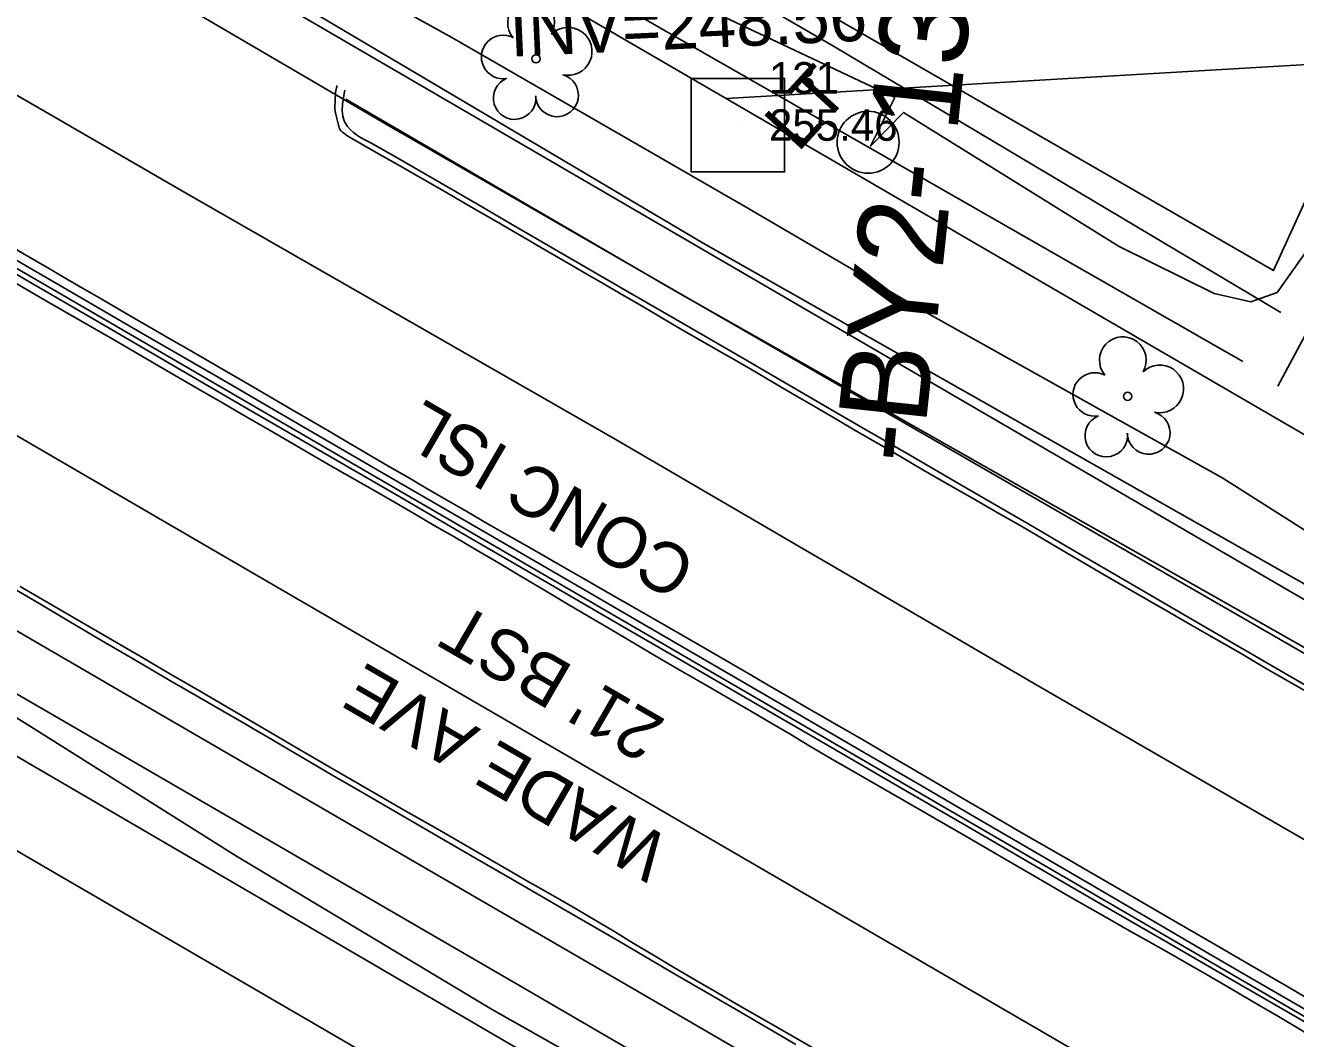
# Model space of a CAD drawing. Extents: x 2100323 to 2109811, y 740376 to 749755.
# Drawn here: x 2105850.2 to 2105951.1, y 745111.8 to 745192.3 of the extents above; entities that cross this region are included whole.
import ezdxf

# ---------------------------------------------------------------- set-up
doc = ezdxf.new("R2010")
doc.units = 0
for name, color, linetype in [('CTL Supplemental Horizontal and Vertical CELL', 7, 'Continuous'), ('CTL Supplemental Horizontal and Vertical Cogo Elevation', 7, 'Continuous'), ('CTL Supplemental Horizontal and Vertical Cogo Number', 7, 'Continuous'), ('Exist Horizontal Alignment', 7, 'Continuous'), ('Exist Horizontal Baseline Alignment Station Label', 7, 'Continuous'), ('Exist Other Culture Fence Line', 7, 'Continuous'), ('Exist Right of Way Easement Line', 7, 'Continuous'), ('Exist Right of Way Line', 7, 'Continuous'), ('Exist Roads Curbs', 7, 'Continuous'), ('Exist Roads Curbs Text', 7, 'Continuous'), ('Exist Roads EOP', 7, 'Continuous'), ('Exist Roads EOP Other', 7, 'Continuous'), ('Exist Roads EOP Text', 7, 'Continuous'), ('Exist Roads EOT', 7, 'Continuous'), ('Exist Utilities Gas UG Line SUE LOS B', 7, 'Continuous'), ('Exist Utilities Other Pole CELL', 7, 'Continuous'), ('Exist Utilities Other Pole Text', 7, 'Continuous'), ('Exist Utilities Power UG Cable SUE LOS B', 7, 'Continuous'), ('Exist Utilities Sanitary Sewer UG Line Invert Elevation', 7, 'Continuous'), ('Exist Utilities Water UG Line SUE LOS B', 7, 'Continuous'), ('Exist Vegetation Hedge Row', 7, 'Continuous'), ('Exist Vegetation Tree CELL', 7, 'Continuous')]:
    doc.layers.add(name, color=color, linetype=linetype)

msp = doc.modelspace()

# ---------------------------------------------------------------- linework, layer by layer
at = {"layer": 'CTL Supplemental Horizontal and Vertical CELL'}
msp.add_line((2105906.77, 745184.38), (2105906.77, 745184.38), dxfattribs=at)
msp.add_lwpolyline([(2105903.1, 745188.08), (2105910.51, 745188.08), (2105910.51, 745180.66), (2105903.1, 745180.66)], close=True, dxfattribs=at)
at = {"layer": 'Exist Horizontal Alignment'}
msp.add_line((2105840.94, 745177.98), (2106399.32, 744853.34), dxfattribs=at)
at = {"layer": 'Exist Other Culture Fence Line'}
for points in [[(2105857.6, 745216.76), (2105946.91, 745165.58)], [(2105949.68, 745163.62), (2105954.77, 745173.11), (2105960.77, 745169.52), (2105975.12, 745175.62), (2105973.26, 745180.75), (2105967.06, 745184.3)]]:
    msp.add_lwpolyline(points, dxfattribs=at)
at = {"layer": 'Exist Right of Way Easement Line'}
msp.add_line((2105905.89, 745186.48), (2105970.44, 745190.26), dxfattribs=at)
at = {"layer": 'Exist Right of Way Line'}
for p, q in [((2105650.07, 745335.22), (2105991, 745137)), ((2105815.02, 745146.78), (2105964.33, 745059.97))]:
    msp.add_line(p, q, dxfattribs=at)
at = {"layer": 'Exist Roads Curbs'}
for points in [[(2105859.63, 745222.56), (2105881.07, 745210.02), (2105914.41, 745190.65), (2105949.94, 745169.48)], [(2105956.56, 745137.15), (2105950.47, 745140.69), (2105942.88, 745145.09), (2105936.85, 745148.6), (2105932.87, 745150.92), (2105929.9, 745152.66), (2105926.84, 745154.44), (2105923.7, 745156.26), (2105920.39, 745158.19), (2105916.89, 745160.22), (2105913.43, 745162.23), (2105910.23, 745164.09), (2105907.25, 745165.83), (2105904.24, 745167.57), (2105901.16, 745169.35), (2105898.03, 745171.15), (2105894.88, 745172.98), (2105891.73, 745174.81), (2105888.78, 745176.53), (2105886.06, 745178.11), (2105883.19, 745179.78), (2105879.79, 745181.75), (2105877.59, 745182.99), (2105877.06, 745183.27), (2105876.74, 745183.44), (2105876.52, 745183.59), (2105876.28, 745183.78), (2105876.03, 745184), (2105875.81, 745184.26), (2105875.62, 745184.55), (2105875.53, 745184.72), (2105875.47, 745184.9), (2105875.42, 745185.09), (2105875.37, 745185.52), (2105875.39, 745186.05), (2105875.51, 745186.74), (2105875.6, 745187.14)], [(2105840.73, 745177.61), (2105841.18, 745177.36), (2105843.07, 745176.25), (2105846.17, 745174.46), (2105850.45, 745171.97), (2105855.92, 745168.79), (2105861.96, 745165.28), (2105867.92, 745161.81), (2105873.81, 745158.39), (2105879.63, 745155.01), (2105885.38, 745151.67), (2105891.09, 745148.35), (2105896.8, 745145.03), (2105902.5, 745141.72), (2105908.21, 745138.4), (2105913.91, 745135.09), (2105919.56, 745131.81), (2105925.09, 745128.6), (2105930.5, 745125.46), (2105935.8, 745122.39), (2105940.98, 745119.39), (2105946.1, 745116.42), (2105951.22, 745113.46), (2105956.33, 745110.49)], [(2105849.4, 745173.69), (2105854.01, 745171.01), (2105859.4, 745167.88), (2105865.34, 745164.44), (2105871.82, 745160.67), (2105878.85, 745156.59), (2105886.43, 745152.19), (2105893.93, 745147.84), (2105900.71, 745143.9), (2105906.78, 745140.37), (2105912.14, 745137.26), (2105916.79, 745134.55), (2105921.13, 745132.02), (2105925.59, 745129.42), (2105930.16, 745126.75), (2105934.84, 745124.02), (2105939.64, 745121.21), (2105944.24, 745118.53), (2105948.33, 745116.14), (2105951.91, 745114.06), (2105954.98, 745112.28), (2105957.55, 745110.81)], [(2105911.41, 745111.32), (2105906.61, 745114.12), (2105901.86, 745116.89), (2105897.26, 745119.57), (2105892.81, 745122.16), (2105888.9, 745124.42), (2105885.91, 745126.14), (2105882.63, 745128.05), (2105878.89, 745130.23), (2105876.43, 745131.66), (2105874.63, 745132.7), (2105872.89, 745133.72), (2105871.22, 745134.7), (2105869.8, 745135.54), (2105868.64, 745136.22), (2105867.43, 745136.93), (2105865.88, 745137.82), (2105863.98, 745138.92), (2105861.7, 745140.25), (2105859.03, 745141.81), (2105856.26, 745143.43), (2105853.67, 745144.96), (2105851.23, 745146.4), (2105848.75, 745147.86)]]:
    msp.add_lwpolyline(points, dxfattribs=at)
at = {"layer": 'Exist Roads EOP'}
for points in [[(2105953.34, 745138.56), (2105950.93, 745139.95), (2105948.72, 745141.23), (2105946.72, 745142.4), (2105944.82, 745143.5), (2105942.96, 745144.57), (2105941.13, 745145.62), (2105939.34, 745146.65), (2105937.59, 745147.66), (2105935.89, 745148.65), (2105934.24, 745149.61), (2105932.64, 745150.55), (2105931.02, 745151.5), (2105929.27, 745152.52), (2105927.41, 745153.59), (2105925.43, 745154.73), (2105923.43, 745155.88), (2105921.5, 745156.99), (2105919.66, 745158.06), (2105917.89, 745159.09), (2105916.18, 745160.09), (2105914.53, 745161.06), (2105912.93, 745161.99), (2105911.38, 745162.9), (2105909.85, 745163.8), (2105908.28, 745164.71), (2105906.69, 745165.63), (2105905.06, 745166.57), (2105903.45, 745167.5), (2105901.88, 745168.41), (2105900.36, 745169.3), (2105898.88, 745170.16), (2105897.45, 745170.99), (2105896.1, 745171.79), (2105894.81, 745172.54), (2105893.58, 745173.25), (2105892.39, 745173.94), (2105891.21, 745174.63), (2105890.03, 745175.32), (2105888.85, 745176), (2105887.63, 745176.71), (2105886.29, 745177.48), (2105884.84, 745178.32), (2105883.29, 745179.22), (2105881.75, 745180.1), (2105880.37, 745180.9), (2105879.15, 745181.6), (2105878.08, 745182.21), (2105877.21, 745182.71), (2105876.56, 745183.08), (2105876.14, 745183.31), (2105875.96, 745183.42), (2105875.88, 745183.47), (2105875.81, 745183.52), (2105875.73, 745183.56), (2105875.66, 745183.62), (2105875.58, 745183.67), (2105875.5, 745183.73), (2105875.43, 745183.79), (2105875.35, 745183.86), (2105875.28, 745183.93), (2105875.22, 745184.01), (2105875.17, 745184.09), (2105875.14, 745184.19), (2105875.12, 745184.28), (2105875.09, 745184.38), (2105875.06, 745184.48), (2105875.04, 745184.58), (2105875.01, 745184.68), (2105874.98, 745184.79), (2105874.95, 745184.91), (2105874.93, 745185.03), (2105874.9, 745185.15), (2105874.87, 745185.25), (2105874.85, 745185.34), (2105874.82, 745185.42), (2105874.81, 745185.51), (2105874.8, 745185.63), (2105874.8, 745185.78), (2105874.8, 745185.96), (2105874.81, 745186.16), (2105874.82, 745186.35), (2105874.83, 745186.55), (2105874.84, 745186.74), (2105874.85, 745186.94), (2105874.88, 745187.13), (2105874.93, 745187.33), (2105874.99, 745187.53)], [(2105849.18, 745174.67), (2105850.49, 745173.91), (2105851.88, 745173.1), (2105853.31, 745172.27), (2105854.76, 745171.43), (2105856.23, 745170.57), (2105857.72, 745169.7), (2105859.18, 745168.85), (2105860.55, 745168.06), (2105861.83, 745167.31), (2105863.03, 745166.62), (2105864.22, 745165.93), (2105865.5, 745165.19), (2105866.88, 745164.39), (2105868.34, 745163.54), (2105869.86, 745162.66), (2105871.4, 745161.76), (2105872.96, 745160.85), (2105874.55, 745159.92), (2105876.12, 745158.99), (2105877.65, 745158.1), (2105879.14, 745157.23), (2105880.58, 745156.39), (2105882.05, 745155.53), (2105883.61, 745154.62), (2105885.28, 745153.66), (2105887.03, 745152.65), (2105888.85, 745151.61), (2105890.67, 745150.56), (2105892.51, 745149.51), (2105894.36, 745148.45), (2105896.25, 745147.37), (2105898.22, 745146.24), (2105900.26, 745145.07), (2105902.38, 745143.85), (2105904.44, 745142.66), (2105906.28, 745141.6), (2105907.91, 745140.64), (2105909.34, 745139.8), (2105910.69, 745139.01), (2105912.11, 745138.18), (2105913.6, 745137.32), (2105915.16, 745136.42), (2105916.83, 745135.46), (2105918.66, 745134.4), (2105920.63, 745133.25), (2105922.75, 745132), (2105924.91, 745130.72), (2105926.99, 745129.5), (2105928.99, 745128.34), (2105930.92, 745127.23), (2105932.82, 745126.15), (2105934.74, 745125.04), (2105936.67, 745123.92), (2105938.63, 745122.79), (2105940.59, 745121.65), (2105942.54, 745120.51), (2105944.47, 745119.39), (2105946.38, 745118.28), (2105948.34, 745117.15), (2105950.4, 745115.95), (2105952.55, 745114.69)], [(2105951.79, 745112.31), (2105949.74, 745113.53), (2105947.73, 745114.71), (2105945.84, 745115.81), (2105944.07, 745116.84), (2105942.41, 745117.8), (2105940.84, 745118.7), (2105939.34, 745119.55), (2105937.9, 745120.36), (2105936.54, 745121.13), (2105935, 745122.01), (2105933.05, 745123.13), (2105930.68, 745124.5), (2105927.9, 745126.12), (2105925.03, 745127.79), (2105922.41, 745129.3), (2105920.04, 745130.68), (2105917.92, 745131.9), (2105915.98, 745133.01), (2105914.19, 745134.05), (2105912.53, 745135.03), (2105911, 745135.94), (2105909.49, 745136.83), (2105907.89, 745137.77), (2105906.2, 745138.76), (2105904.41, 745139.8), (2105902.57, 745140.86), (2105900.74, 745141.92), (2105898.91, 745143), (2105897.08, 745144.07), (2105895.24, 745145.16), (2105893.39, 745146.25), (2105891.52, 745147.36), (2105889.65, 745148.48), (2105887.8, 745149.58), (2105886.02, 745150.62), (2105884.32, 745151.62), (2105882.69, 745152.57), (2105881.11, 745153.49), (2105879.53, 745154.4), (2105877.96, 745155.3), (2105876.39, 745156.2), (2105874.8, 745157.12), (2105873.15, 745158.07), (2105871.43, 745159.07), (2105869.65, 745160.1), (2105867.8, 745161.17), (2105865.87, 745162.3), (2105863.84, 745163.47), (2105861.74, 745164.7), (2105859.52, 745165.98), (2105857.15, 745167.36), (2105854.62, 745168.82), (2105851.95, 745170.37), (2105849.41, 745171.85)], [(2105849.81, 745147.71), (2105854.18, 745145.17), (2105857.13, 745143.45), (2105859.4, 745142.12), (2105861.75, 745140.75), (2105864.17, 745139.34), (2105866.62, 745137.9), (2105869.09, 745136.45), (2105871.67, 745134.95), (2105874.41, 745133.36), (2105877.29, 745131.69), (2105880.07, 745130.08), (2105882.74, 745128.55), (2105885.13, 745127.17), (2105887.08, 745126.04), (2105888.64, 745125.14), (2105890.05, 745124.32), (2105891.37, 745123.58), (2105892.66, 745122.84), (2105894.03, 745122.05), (2105895.46, 745121.2), (2105896.95, 745120.31), (2105898.5, 745119.38), (2105900.11, 745118.42), (2105901.78, 745117.42), (2105903.5, 745116.4), (2105905.19, 745115.41), (2105906.81, 745114.46), (2105908.71, 745113.37), (2105911.19, 745111.94), (2105914.13, 745110.25)]]:
    msp.add_lwpolyline(points, dxfattribs=at)
at = {"layer": 'Exist Roads EOP Other'}
for points in [[(2105867.51, 745240.35), (2105873.28, 745237.21), (2105876.76, 745235.1), (2105878.07, 745233.55), (2105878.93, 745231.21), (2105879.05, 745229.34), (2105878.01, 745226.94), (2105872.55, 745217.21), (2105881.98, 745211.7), (2105915.33, 745192.41), (2105949.35, 745172.82), (2105954.2, 745183.45), (2105956.31, 745187.49), (2105957.88, 745189.18), (2105960.09, 745190.1), (2105962.19, 745190.34), (2105964.12, 745190.18), (2105967.86, 745188.76), (2105993.39, 745176.6), (2106022.74, 745248.55)], [(2105853.32, 745205.06), (2105904.06, 745174.99), (2105966.63, 745139.51), (2105993.07, 745123.74), (2106001.25, 745119.78), (2106012.72, 745115.21), (2106018.44, 745112.57)], [(2105875.66, 745186.44), (2105901.85, 745171.17), (2105964.41, 745135.7), (2105990.97, 745119.86), (2105999.47, 745115.74), (2106010.98, 745111.15), (2106016.97, 745108.41)], [(2105829.27, 745155.98), (2105859.36, 745138.46), (2105899.28, 745115.28), (2105936.83, 745093.45)], [(2105927.86, 745093.64), (2105889.23, 745116.14), (2105846.39, 745140.99), (2105827.37, 745152.24)]]:
    msp.add_lwpolyline(points, dxfattribs=at)
at = {"layer": 'Exist Roads EOT'}
for points in [[(2105847.08, 745188.16), (2105863.06, 745178.92), (2105897.06, 745159.43), (2105930.59, 745139.84), (2105966.2, 745119.27), (2105974.67, 745114.35), (2105992.97, 745103.67), (2106009.72, 745094.05), (2106026.46, 745084.3)], [(2105838.9, 745165.87), (2105863.19, 745151.73), (2105896.63, 745132.3), (2105930.94, 745112.35), (2105964.04, 745093.1), (2105998.21, 745073.21), (2106032.57, 745053.11), (2106065.9, 745033.3), (2106080.89, 745024.58), (2106088.15, 745020.36), (2106096.51, 745015.44), (2106107.11, 745009.21), (2106116.6, 745003.64), (2106126.76, 744997.73), (2106136.93, 744991.82), (2106146.39, 744986.38), (2106156.48, 744980.5), (2106167.31, 744974.09), (2106179.07, 744967.23), (2106188.52, 744961.63), (2106196.61, 744956.85), (2106206.74, 744950.98), (2106211.23, 744948.37)]]:
    msp.add_lwpolyline(points, dxfattribs=at)
at = {"layer": 'Exist Utilities Gas UG Line SUE LOS B'}
msp.add_lwpolyline([(2105842.44, 745214.32), (2105849.77, 745201.5), (2105878.81, 745184.48), (2105964.44, 745135.09), (2105972.61, 745137.42), (2105980.18, 745137.73), (2105989.27, 745132.29), (2106080.68, 745084.12)], dxfattribs=at)
at = {"layer": 'Exist Utilities Other Pole CELL'}
msp.add_circle((2105917.15, 745183.01), 2.46, dxfattribs=at)
at = {"layer": 'Exist Utilities Power UG Cable SUE LOS B'}
for points in [[(2105846.62, 745228.58), (2105873.15, 745211.28), (2105894.46, 745198.31), (2105919.27, 745186.56), (2105917.33, 745182.71), (2105919.96, 745185.38), (2105937.08, 745174.73), (2105944.64, 745170.99), (2105947.55, 745170.33), (2105949.64, 745171.07), (2105957.53, 745182.2), (2105961.29, 745185.96), (2105963.44, 745186.88), (2105970.75, 745184.47), (2105978.54, 745179.76), (2105981.81, 745178.95), (2105982, 745178.27), (2105982.78, 745178.99), (2105991.11, 745174.96), (2105993.38, 745174.61), (2105997.03, 745180.16), (2106001.2, 745187.1), (2106008.39, 745200.98), (2106012.94, 745212.23)], [(2105846.76, 745211.69), (2105847.22, 745211.85), (2105848.71, 745211.84), (2105865.96, 745201.41), (2105884.08, 745191.34), (2105907.6, 745177.78), (2105921.57, 745169.59), (2105945.31, 745156.32), (2105965.2, 745143.68), (2105988.97, 745128.79), (2106010.44, 745118.29), (2106054.22, 745094.16)], [(2105814.32, 745159.18), (2105847.73, 745138.38), (2105866.98, 745126.28), (2105887.23, 745114.12), (2105915.2, 745098.3), (2105915.65, 745098.29)]]:
    msp.add_lwpolyline(points, dxfattribs=at)
at = {"layer": 'Exist Utilities Water UG Line SUE LOS B'}
msp.add_lwpolyline([(2105839.26, 745212.22), (2105963.52, 745139.85), (2106008.66, 745115.39), (2106056.91, 745091.69), (2106079.71, 745081.9), (2106097.94, 745073.6), (2106121.15, 745072.15), (2106144.1, 745073.8), (2106163.65, 745077.78), (2106184.06, 745087.66), (2106216.6, 745107), (2106267.54, 745141.12), (2106367.62, 745205.95), (2106459.78, 745265.11), (2106530.86, 745311.37), (2106553.71, 745327.27), (2106560.91, 745331.13), (2106561.64, 745331.6), (2106621.85, 745370.8), (2106656.27, 745392.43), (2106683.33, 745412.89), (2106701.73, 745409.05)], dxfattribs=at)
at = {"layer": 'Exist Vegetation Hedge Row'}
msp.add_lwpolyline([(2105825.76, 745148.08), (2105923.68, 745090.91)], dxfattribs=at)
at = {"layer": 'Exist Vegetation Tree CELL'}
for p, q in [((2105890.77, 745189.64), (2105890.77, 745189.64)), ((2105937.76, 745162.82), (2105937.76, 745162.82))]:
    msp.add_line(p, q, dxfattribs=at)
for centre in [(2105890.77, 745189.64), (2105937.76, 745162.82)]:
    msp.add_circle(centre, 0.326, dxfattribs=at)
for centre, radius, start, end in [((2105890.38, 745192.51), 1.86, 330.1651, 219.7134), ((2105888.16, 745189.79), 1.73, 62.6636, 279.3457), ((2105893.32, 745190.23), 1.9, 257.1011, 134.1999), ((2105892.44, 745186.74), 1.7, 181.2822, 74.56), ((2105889.07, 745186.52), 1.69, 111.5671, 6.231), ((2105937.38, 745165.69), 1.86, 330.1651, 219.7134), ((2105940.31, 745163.41), 1.9, 257.1011, 134.1999), ((2105935.15, 745162.97), 1.73, 62.6636, 279.3457), ((2105936.06, 745159.7), 1.69, 111.5671, 6.231), ((2105939.43, 745159.92), 1.7, 181.2822, 74.56)]:
    msp.add_arc(centre, radius, start, end, dxfattribs=at)

# ---------------------------------------------------------------- texts
at = {"layer": 'CTL Supplemental Horizontal and Vertical Cogo Elevation'}
msp.add_text('255.46', height=2.5, dxfattribs=at).set_placement((2105909.27, 745183.13))
at = {"layer": 'CTL Supplemental Horizontal and Vertical Cogo Number'}
msp.add_text('131', height=2.5, dxfattribs=at).set_placement((2105909.27, 745186.88))
at = {"layer": 'Exist Horizontal Baseline Alignment Station Label'}
msp.add_text('-BY2- 131  ', height=7, rotation=83.8864, dxfattribs=at).set_placement((2105921.39, 745157.33))
at = {"layer": 'Exist Roads Curbs Text'}
msp.add_text('CONC ISL', height=4, rotation=149.8667, dxfattribs=at).set_placement((2105903.73, 745149.96))
at = {"layer": 'Exist Roads EOP Text'}
for s, p in [("21' BST", (2105901.2, 745137.05)), ('WADE AVE ', (2105901.6, 745127.57))]:
    msp.add_text(s, height=4, rotation=149.9039, dxfattribs=at).set_placement(p)
at = {"layer": 'Exist Utilities Other Pole Text'}
msp.add_text('LT', height=4, rotation=47.5084, dxfattribs=at).set_placement((2105911.57, 745182.13))
at = {"layer": 'Exist Utilities Sanitary Sewer UG Line Invert Elevation'}
msp.add_text("INV=248.56'", height=4, rotation=2.6042, dxfattribs=at).set_placement((2105888.76, 745189.81))

doc.saveas('drawing.dxf')
